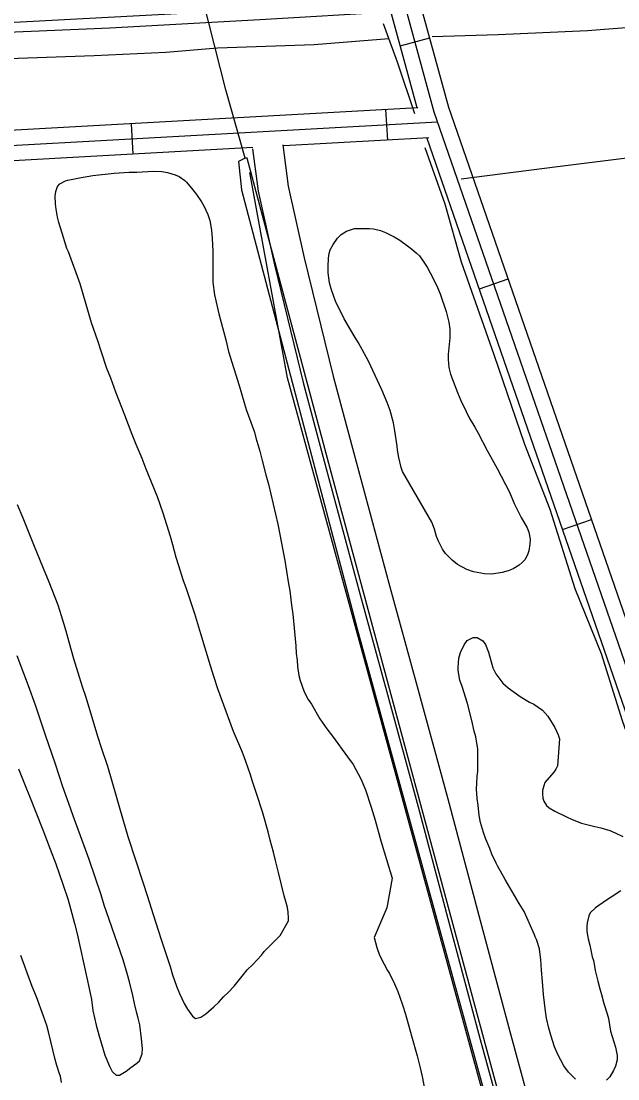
# Model space of a CAD drawing. Extents: x 3477039 to 3515015, y 546746 to 572297.
# Drawn here: x 3510046 to 3510631, y 566606 to 567644 of the extents above; entities that cross this region are included whole.
import ezdxf

# ---------------------------------------------------------------- set-up
doc = ezdxf.new("R2010")
doc.units = 0
for name, color, linetype in [('V-DTCH-CNTR', 7, 'Continuous'), ('V-RAIL-TRAK', 7, 'Continuous'), ('V-ROAD-CNTR', 7, 'Continuous'), ('V-SITE-VEGE', 7, 'Continuous'), ('V-TOPO-SHOR', 7, 'Continuous'), ('V-UTIL-LINE', 7, 'Continuous')]:
    doc.layers.add(name, color=color, linetype=linetype)

msp = doc.modelspace()

# ---------------------------------------------------------------- linework, layer by layer
at = {"layer": 'V-DTCH-CNTR'}
msp.add_lwpolyline([(3510477.4, 567489.6), (3510571.8, 567501.7), (3510742.1, 567522.9), (3510869, 567534), (3510902.3, 567433.2), (3510952.6, 567280.5), (3511019.7, 567080.9), (3511041.6, 567019.3), (3510992.8, 567002.2), (3510887.1, 566985.2), (3510754.8, 566977.2), (3510655.5, 566969.2)], dxfattribs=at)
at = {"layer": 'V-RAIL-TRAK'}
msp.add_lwpolyline([(3510709.4, 567666.8), (3510487.2, 567655.8), (3510422.2, 567653.7), (3510412.8, 567653.4), (3510280, 567645.5), (3510132.9, 567637.5), (3509978.1, 567630.8)], dxfattribs=at)
at = {"layer": 'V-ROAD-CNTR'}
for p, q in [((3510417.6, 567620.1), (3510446.6, 567628)), ((3510405.3, 567527.4), (3510403.6, 567557.4)), ((3510155.6, 567513.6), (3510154, 567543.5)), ((3510495.2, 567381.5), (3510523.5, 567391.3)), ((3510576.9, 567145.2), (3510605.3, 567155.1))]:
    msp.add_line(p, q, dxfattribs=at)
for points in [[(3510950.3, 566164.2), (3510881.3, 566314.2), (3510736.6, 566730.1), (3510450.9, 567555), (3510412.5, 567695.7), (3510259.3, 568119.9), (3509935.8, 569068), (3509802, 569473), (3509462.7, 570463.5)], [(3510755.6, 566721), (3510750.7, 566735.1), (3510465.3, 567559.4), (3510426.8, 567700.2), (3510273.5, 568124.8), (3509950, 569072.7), (3509822.9, 569457.7)], [(3507410.3, 567505.4), (3508075.6, 567538.6), (3510419.6, 567663.4), (3511839, 567736.6)], [(3510434.3, 567559), (3510398.2, 567691.2), (3510384.7, 567728.7)], [(3510434.9, 567559.1), (3509709.9, 567518.8)], [(3510454.3, 567545.2), (3509710.8, 567503.9)], [(3510445.8, 567529.7), (3510303.4, 567521.8)], [(3510864.4, 566317.1), (3510722.4, 566725.2), (3510444.1, 567529.1)], [(3510273.1, 567520.1), (3509878.6, 567498.2)], [(3510272.7, 567518.9), (3510278.2, 567477.2), (3510294.1, 567405), (3510322.6, 567288.2), (3510343, 567212.2), (3510377.4, 567084.7), (3510405.1, 566983.1), (3510435.3, 566873.1), (3510465.6, 566758.5), (3510496, 566644.6), (3510522.7, 566547.1), (3510549.6, 566444.2), (3510579.5, 566336.3), (3510605.2, 566235), (3510632, 566135.8), (3510657.4, 566043.3)], [(3510302.5, 567522.8), (3510307.7, 567482.4), (3510323.3, 567411.8), (3510351.7, 567295.6), (3510372, 567220), (3510406.3, 567092.6), (3510434.1, 566991), (3510464.2, 566880.9), (3510494.6, 566766.2), (3510525, 566652.5), (3510551.7, 566554.9), (3510578.6, 566452), (3510608.5, 566344), (3510630.7, 566256.7)]]:
    msp.add_lwpolyline(points, dxfattribs=at)
at = {"layer": 'V-SITE-VEGE'}
for points in [[(3510288.6, 566735.6), (3510297.9, 566744.6), (3510299.7, 566746.7), (3510308, 566761.1), (3510308, 566763.7), (3510307.6, 566769.5), (3510306.9, 566774), (3510305.4, 566779.9), (3510303.7, 566785.7), (3510298.5, 566807.3), (3510295.2, 566820.2), (3510293.2, 566828.5), (3510290, 566840.3), (3510288, 566848.5), (3510282.4, 566867.9), (3510276.5, 566886.2), (3510272.7, 566897.7), (3510270.3, 566905.5), (3510264.6, 566921.9), (3510262.2, 566928.1), (3510254.2, 566946.9), (3510244.4, 566972.7), (3510238.7, 566988.7), (3510235.2, 566999.8), (3510231.6, 567011.5), (3510221.9, 567042.7), (3510216, 567062.4), (3510208, 567086.9), (3510204.7, 567095.9), (3510200.5, 567109.5), (3510197.8, 567117.8), (3510194.4, 567130.2), (3510192.1, 567138.4), (3510185.2, 567161.1), (3510179.4, 567177.4), (3510168.4, 567204.3), (3510164.4, 567214.8), (3510158.6, 567228.7), (3510154.7, 567238.5), (3510151, 567248), (3510147.4, 567257.5), (3510138.5, 567279.9), (3510133.6, 567293.8), (3510129.9, 567303.3), (3510124.5, 567319.3), (3510120.9, 567330.5), (3510114.8, 567348.1), (3510103.8, 567386.4), (3510092.3, 567417.7), (3510090.7, 567421.1), (3510087.2, 567431.7), (3510082.7, 567446.7), (3510081.5, 567451.9), (3510080.2, 567459.6), (3510079.5, 567464.8), (3510079.2, 567472.5), (3510079.8, 567477), (3510081.5, 567482), (3510083.8, 567484.4), (3510089.3, 567487.6), (3510091.6, 567488.3), (3510102.9, 567490.5), (3510116.2, 567492.6), (3510137.1, 567494.9), (3510151.7, 567496), (3510159.1, 567496.1), (3510175.3, 567497), (3510183.9, 567496.6), (3510189.2, 567495.7), (3510196.8, 567493.4)], [(3510196.8, 567493.4), (3510200.9, 567491.7), (3510206.4, 567487.7), (3510208.1, 567486.1), (3510214.3, 567478.6), (3510217.9, 567474), (3510222.6, 567466.9), (3510225.4, 567462.2), (3510228.9, 567454.4), (3510230.8, 567448.6), (3510232.4, 567438.9), (3510233, 567431), (3510233.8, 567418.6), (3510233.7, 567396.9), (3510233.9, 567388.1), (3510235.4, 567375.5), (3510239.6, 567356.9), (3510246.5, 567331.4), (3510249.3, 567320.1), (3510259.6, 567286.7), (3510266.5, 567263), (3510274.6, 567240.6), (3510275.9, 567235.2), (3510279.8, 567222.1), (3510282.1, 567213.1), (3510285.6, 567199), (3510288.3, 567189.7), (3510297.5, 567150.3), (3510304.3, 567114.8), (3510307.6, 567093.8), (3510309.3, 567085), (3510310.9, 567070.9), (3510312.1, 567062.1), (3510315.1, 567030.9), (3510315.6, 567023.6), (3510316.4, 567016.8), (3510316.7, 567010.7), (3510318.2, 567001.9), (3510319.3, 566997.1), (3510323.4, 566986), (3510327.3, 566978.4), (3510330.4, 566973.6), (3510338.7, 566959.4), (3510345.5, 566949.4), (3510351.2, 566942.3), (3510365.8, 566922.2), (3510371.3, 566914.4), (3510379.1, 566900.4), (3510383.5, 566889.7), (3510389.1, 566872.8), (3510392.9, 566859.8), (3510398.6, 566839.7), (3510409.6, 566803.1), (3510404.4, 566773.7), (3510392.1, 566744.6), (3510394.5, 566735), (3510397.3, 566727.4), (3510401.9, 566718.4), (3510405.1, 566712.3), (3510407.2, 566709.2), (3510412.1, 566699.2), (3510415.3, 566691.6), (3510419.9, 566678.7), (3510422.7, 566669.5), (3510428.6, 566648.3), (3510434.3, 566628.6), (3510437.2, 566616.7), (3510439, 566608.1), (3510441.8, 566594.5)], [(3510041.8, 567169.9), (3510047.5, 567156.6), (3510058, 567130.4), (3510067.3, 567107.4), (3510072.9, 567093.9), (3510081.7, 567071.3), (3510085.1, 567060.9), (3510089.6, 567045.6), (3510092.5, 567034.9), (3510097, 567018.7), (3510105.6, 566991.2), (3510109.1, 566980.7), (3510120.6, 566942.5), (3510124.3, 566931.2), (3510130.3, 566913), (3510139.1, 566883.5), (3510142.1, 566872.1), (3510150.5, 566844), (3510165.5, 566797.9), (3510169.4, 566785.8), (3510175.1, 566767.4), (3510183.2, 566742.7), (3510186.9, 566730.9), (3510192, 566716.1), (3510194.3, 566708), (3510198.2, 566696.8), (3510201.1, 566689.7), (3510205.8, 566680), (3510208.9, 566674.3), (3510213.8, 566667.4), (3510216.8, 566665.3), (3510222.1, 566666.5), (3510227, 566669.9), (3510234.7, 566676.5), (3510239.8, 566681.3), (3510244.1, 566686.3), (3510248.8, 566690.6), (3510254.7, 566696.9), (3510263.7, 566708.5), (3510267.4, 566712.8), (3510273.1, 566718.1), (3510281.4, 566727.3), (3510284.2, 566730.8), (3510288.6, 566735.6)], [(3510476.2, 566997.4), (3510474.4, 567006.7), (3510474.4, 567009.6), (3510475.2, 567018.9), (3510476.8, 567024.4), (3510480.4, 567031.9), (3510483.4, 567036.1), (3510489.1, 567039.3), (3510492.9, 567039.3), (3510498.5, 567035.8), (3510501.1, 567032.3), (3510504.3, 567024.7), (3510508.5, 567009.4), (3510511.4, 567003.5), (3510518.2, 566994.5), (3510523.5, 566989.8), (3510535.3, 566981.4), (3510544.3, 566975.7), (3510548.7, 566973.8), (3510557, 566967.9), (3510562.2, 566962), (3510569.2, 566950.9), (3510572.6, 566943.8), (3510573.8, 566939.7), (3510571.7, 566913.2), (3510570.1, 566910.1), (3510568.2, 566907), (3510559.5, 566896.7), (3510558.3, 566893.6), (3510557.1, 566889), (3510557.1, 566886.1), (3510557.5, 566881.6), (3510558.6, 566878.5), (3510561.1, 566874.3)], [(3510086.6, 566892.7), (3510082.9, 566903.7), (3510079.4, 566914.9), (3510069.6, 566943.4), (3510059.7, 566972.9), (3510052.9, 566991.6), (3510048.3, 567003.7), (3510041.9, 567021.3)], [(3510589.5, 566605.5), (3510582.5, 566612.4), (3510577.9, 566618.6), (3510572.1, 566629.7), (3510568.9, 566637.5), (3510565.4, 566648.7), (3510563.5, 566655.6), (3510561.2, 566665.4), (3510560, 566672.5), (3510558.1, 566688.7), (3510557, 566701.5), (3510556.3, 566712.5), (3510555.4, 566723.2), (3510554.2, 566733.2), (3510552.6, 566738.7), (3510551.2, 566742.7), (3510550, 566745.2), (3510549.4, 566747.3), (3510539, 566770.3), (3510534.4, 566778.2), (3510520.5, 566801.8), (3510513, 566815.1), (3510511.6, 566817.7), (3510507.4, 566826.5), (3510505.4, 566832.2), (3510501.5, 566841.3), (3510499.3, 566847.7), (3510496.4, 566857.6), (3510495.1, 566864.6), (3510493.9, 566874.6), (3510493, 566881.3), (3510492.5, 566890.5), (3510492.6, 566896), (3510493.1, 566903.2), (3510493.7, 566907.7), (3510493.8, 566925.4), (3510493.7, 566929.9), (3510493.2, 566933.5), (3510491.7, 566941.6), (3510490, 566947.3), (3510487.7, 566957.7), (3510483.5, 566974.4), (3510478.4, 566991.1), (3510476.2, 566997.4)], [(3510043, 566910.4), (3510049.8, 566894), (3510053.9, 566883.4), (3510067.1, 566850.5), (3510074.1, 566831.5), (3510079.7, 566817), (3510086.8, 566796.9), (3510091.4, 566782.8), (3510094.2, 566773.3), (3510098.1, 566758.6), (3510100.6, 566748.4), (3510110.3, 566705.1), (3510112.4, 566694.8), (3510114.6, 566683.8), (3510116.2, 566673.2), (3510119.2, 566658.6), (3510121.9, 566649.1), (3510128, 566629.1), (3510132.4, 566618.4), (3510134.9, 566613), (3510139, 566609.4), (3510142.3, 566609.7), (3510148.7, 566613.4), (3510153.2, 566617.2), (3510159.1, 566621.3), (3510161.9, 566623.7), (3510164.5, 566630.5), (3510164.9, 566635.7), (3510163.9, 566645.2), (3510162.1, 566659.1), (3510160.6, 566665.4), (3510159.1, 566670.5), (3510157.1, 566679.8), (3510155.3, 566687.8), (3510151.9, 566701.1), (3510149.6, 566709.5), (3510145.7, 566722.8), (3510132.2, 566762.5), (3510127.1, 566776.5), (3510124.1, 566786.5), (3510112.6, 566821.4), (3510096.8, 566864), (3510092.4, 566876.1), (3510086.6, 566892.7)], [(3510561.1, 566874.3), (3510563.8, 566871.9), (3510569.2, 566868.6), (3510580.8, 566863), (3510586.3, 566860.5), (3510595.4, 566857), (3510602, 566855.3), (3510608.3, 566853.8), (3510614.5, 566852.2), (3510623.3, 566849.8), (3510628.4, 566847.5), (3510636, 566843.7)], [(3510634, 566790.5), (3510624.5, 566784.3), (3510619.9, 566781.4), (3510609, 566773.9), (3510603.8, 566768.8), (3510602.5, 566765.9), (3510600.8, 566759.2), (3510600.6, 566755.4), (3510600.7, 566750.6), (3510602, 566743.5), (3510603.5, 566737.1), (3510606, 566725.7), (3510607, 566722.1), (3510608.2, 566716.4), (3510608.9, 566712.4), (3510610.4, 566705.9), (3510611.5, 566701.8), (3510613.4, 566694.2), (3510615.1, 566688.6), (3510617.4, 566680), (3510620.6, 566669.8), (3510621.8, 566665.2), (3510623.9, 566652.9), (3510628.6, 566637.1), (3510630.5, 566628.8), (3510630.5, 566624.5), (3510628.7, 566618.3), (3510626.8, 566614), (3510623.1, 566608), (3510619.8, 566604.7)], [(3510056.7, 566696.7), (3510045.3, 566727)], [(3510085.3, 566602.3), (3510084.3, 566608.6), (3510083.3, 566611), (3510080.9, 566618.9), (3510079.2, 566625.1), (3510072.7, 566652), (3510071, 566658.4), (3510067.8, 566667.6), (3510060.7, 566686.4), (3510056.7, 566696.7)]]:
    msp.add_lwpolyline(points, dxfattribs=at)
msp.add_lwpolyline([(3510348.3, 567387.5), (3510347, 567397.1), (3510347, 567403.3), (3510347.3, 567411.6), (3510347.8, 567416), (3510348.9, 567419.7), (3510351.8, 567425), (3510356.2, 567431.1), (3510359.8, 567434.9), (3510364.8, 567438.1), (3510372.8, 567440.7), (3510387.4, 567440.6), (3510391.4, 567440.4), (3510398.1, 567438.8), (3510403.2, 567436.7), (3510411.8, 567432.6), (3510417.3, 567429.2), (3510424.7, 567423.8), (3510428.8, 567420.6), (3510433.6, 567416.6), (3510436.5, 567413.7), (3510439.5, 567409.5), (3510444.1, 567402.6), (3510449.9, 567391.7), (3510454, 567382.9), (3510456.7, 567376.7), (3510462.6, 567359.3), (3510465.3, 567348.9), (3510466.1, 567342.2), (3510466.4, 567333.4), (3510465.3, 567323.6), (3510464.7, 567317.1), (3510464.7, 567312.2), (3510465.3, 567304.1), (3510467, 567297.6), (3510469.4, 567290.7), (3510473.8, 567279.8), (3510477.1, 567271.9), (3510482.1, 567261.1), (3510485.3, 567254.7), (3510490.6, 567245.8), (3510494, 567239.7), (3510503, 567222.8), (3510512.7, 567205), (3510524.7, 567181.8), (3510529.5, 567170.7), (3510532.2, 567164.9), (3510536.3, 567157.1), (3510542.2, 567146.7), (3510543.6, 567142.6), (3510545.1, 567135.8), (3510544.7, 567130.7), (3510543.8, 567124.3), (3510542.5, 567120.5), (3510539.7, 567115.4), (3510537.3, 567112.7), (3510534.2, 567110.3), (3510528.3, 567106.7), (3510523.3, 567104.8), (3510517.6, 567103.1), (3510507.3, 567101.5), (3510500.2, 567101.7), (3510489.5, 567103.5), (3510483, 567106), (3510473.8, 567111), (3510468.5, 567115.2), (3510462.1, 567121.5), (3510459.1, 567125.9), (3510455.1, 567133.6), (3510453.3, 567138.4), (3510451.3, 567145.5), (3510448.7, 567152.5), (3510419.8, 567202.2), (3510418.6, 567206.1), (3510416.3, 567215.8), (3510414.8, 567223.2), (3510414.5, 567227), (3510412.2, 567242.2), (3510410.9, 567249.9), (3510407.7, 567262), (3510404.8, 567270), (3510399.7, 567282.4), (3510386.3, 567310.6), (3510380.7, 567321.1), (3510376.6, 567328.4), (3510372.4, 567335.3), (3510362.7, 567352.1), (3510357.9, 567361.4), (3510354.9, 567367.8), (3510352.7, 567373), (3510350, 567381.4)], close=True, dxfattribs=at)
at = {"layer": 'V-TOPO-SHOR'}
for points in [[(3510449, 567629.1), (3510513.6, 567631.1), (3510601.4, 567635), (3510718.7, 567644.1), (3510832.3, 567649.1), (3510942.9, 567657), (3511061.4, 567662.4), (3511171.2, 567660.4), (3511281.9, 567667.5), (3511429, 567678)], [(3510431.9, 567553.4), (3510414.9, 567604.1), (3510406.3, 567627.3), (3510401.1, 567641.5)], [(3509291.8, 567571.2), (3509361.8, 567569.4), (3509429.4, 567571), (3509493.6, 567573.9), (3509574, 567575.4), (3509657.7, 567584.3), (3509725.7, 567587.5), (3509850.4, 567592.9), (3509928.3, 567599.8), (3510033.2, 567607.7), (3510117.3, 567610.4), (3510187.7, 567613.7), (3510238.3, 567617.9), (3510333.2, 567621.3), (3510406.3, 567627.3)], [(3510847.1, 566346.7), (3510827.6, 566397.4), (3510813.4, 566443.9), (3510785.5, 566538.5), (3510759, 566604.2), (3510731, 566678.9), (3510699.7, 566765.3), (3510664, 566877), (3510635.6, 566957.5), (3510615, 567023.1), (3510589.3, 567087.1), (3510564.6, 567164.8), (3510539.8, 567228.7), (3510509.8, 567316.8), (3510477.7, 567407.7), (3510461.5, 567464.6), (3510442, 567519.8)], [(3511085.4, 564481.4), (3510916.5, 565062), (3510611.8, 566178), (3510307.1, 567294), (3510270, 567495.8)]]:
    msp.add_lwpolyline(points, dxfattribs=at)
at = {"layer": 'V-UTIL-LINE'}
for points in [[(3511085, 564472.2), (3511061.5, 564551.8), (3510980.9, 564852), (3510852.2, 565338.1), (3510713.3, 565849), (3510618.2, 566205.3), (3510490.7, 566678.4), (3510351.1, 567196.5), (3510267.4, 567509.7), (3510265.4, 567509.7), (3510246.4, 567576.9), (3510212.8, 567710), (3510191.9, 567792.9), (3510132.3, 568016.7)], [(3510265.4, 567509.7), (3510258.9, 567506.5), (3510262, 567478.5), (3510375.4, 567047.8), (3510515.7, 566535.6), (3510629.8, 566109.5), (3510769.4, 565588.8), (3510882.9, 565162.7), (3510955.8, 564889.3), (3511063.6, 564487.3), (3511096, 564361.4), (3511079.3, 564310.1), (3511112.3, 564188.7), (3511047, 564165.1), (3511082.6, 564049.6), (3511130.3, 564063.6), (3511183, 563966.1), (3511252.3, 563999.5)]]:
    msp.add_lwpolyline(points, dxfattribs=at)

doc.saveas('drawing.dxf')
